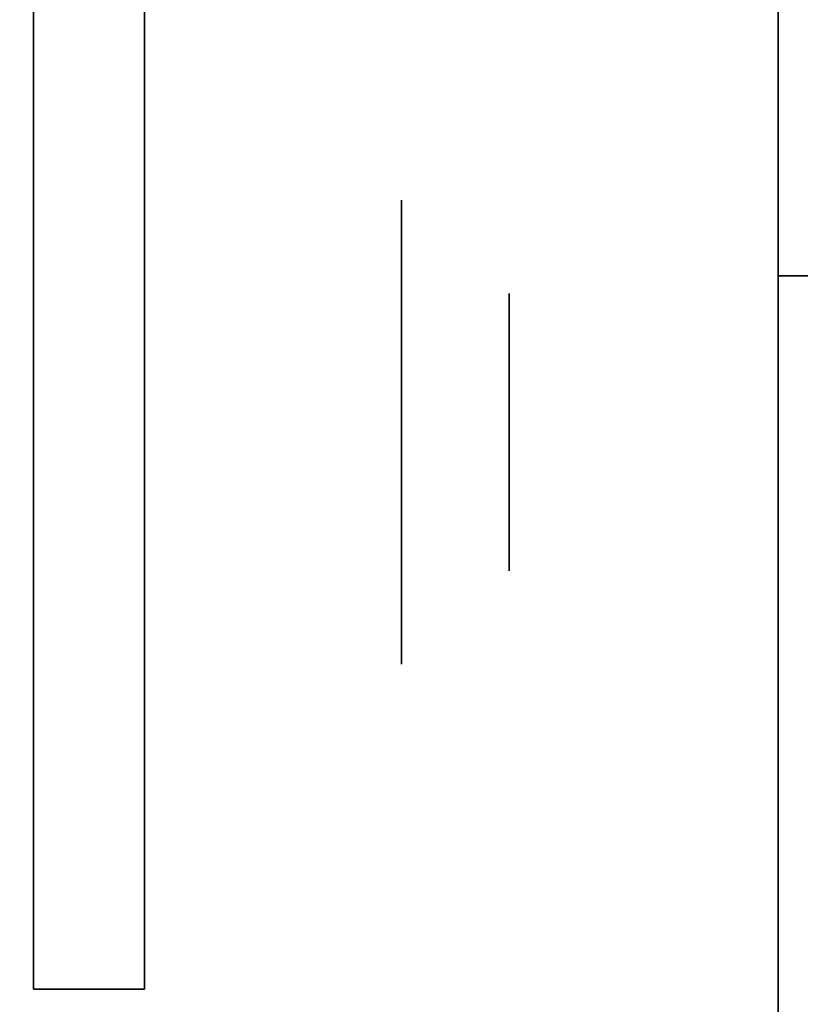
# Model space of a CAD drawing. Extents: x -1299 to -1246.9, y 2743.7 to 2747.9.
# Tile 551 of 656: x -1248.9879 to -1248.9429, y 2744.7405 to 2744.7972. Entities that reach past the tile are written whole.
import ezdxf

# ---------------------------------------------------------------- set-up
doc = ezdxf.new("R2010")
doc.units = 0
doc.header["$LTSCALE"] = 150
doc.header["$MEASUREMENT"] = 0
doc.layers.add('3DFACE_BOLT', color=7, linetype='CONTINUOUS')
doc.layers.add('3DFACE_SHAPE', color=7, linetype='CONTINUOUS')

msp = doc.modelspace()

# ---------------------------------------------------------------- linework, layer by layer
at = {"layer": '3DFACE_BOLT', "color": 1}
for points, invisible_edges in [([(-1248.980719, 2744.780136, 0.126417), (-1248.980719, 2744.786824, 0.138), (-1248.965919, 2744.780136, 0.126417)], 14), ([(-1248.965919, 2744.780136, 0.126417), (-1248.980719, 2744.786824, 0.138), (-1248.965919, 2744.786824, 0.138)], 3), ([(-1248.980719, 2744.786824, 0.138), (-1248.980719, 2744.780136, 0.149583), (-1248.965919, 2744.786824, 0.138)], 14), ([(-1248.965919, 2744.786824, 0.138), (-1248.980719, 2744.780136, 0.149583), (-1248.965919, 2744.780136, 0.149583)], 3), ([(-1248.980719, 2744.780136, 0.149583), (-1248.980719, 2744.786824, 0.138), (-1248.980719, 2744.780136, 0.126417)], 12), ([(-1248.980719, 2744.780136, 0.056417), (-1248.980719, 2744.786824, 0.068), (-1248.965919, 2744.780136, 0.056417)], 14), ([(-1248.965919, 2744.780136, 0.056417), (-1248.980719, 2744.786824, 0.068), (-1248.965919, 2744.786824, 0.068)], 3), ([(-1248.980719, 2744.786824, 0.068), (-1248.980719, 2744.780136, 0.079583), (-1248.965919, 2744.786824, 0.068)], 14), ([(-1248.965919, 2744.786824, 0.068), (-1248.980719, 2744.780136, 0.079583), (-1248.965919, 2744.780136, 0.079583)], 3), ([(-1248.980719, 2744.780136, 0.079583), (-1248.980719, 2744.786824, 0.068), (-1248.980719, 2744.780136, 0.056417)], 12), ([(-1248.965919, 2744.780136, 0.126417), (-1248.965919, 2744.786824, 0.138), (-1248.965919, 2744.780136, 0.149583)], 12), ([(-1248.965919, 2744.780136, 0.056417), (-1248.965919, 2744.786824, 0.068), (-1248.965919, 2744.780136, 0.079583)], 12), ([(-1249.009719, 2744.781057, 0.135528), (-1249.009719, 2744.781449, 0.138), (-1248.959719, 2744.781057, 0.135528)], 14), ([(-1248.959719, 2744.781057, 0.135528), (-1249.009719, 2744.781449, 0.138), (-1248.959719, 2744.781449, 0.138)], 3), ([(-1249.009719, 2744.781449, 0.138), (-1249.009719, 2744.781057, 0.140472), (-1248.959719, 2744.781449, 0.138)], 14), ([(-1248.959719, 2744.781449, 0.138), (-1249.009719, 2744.781057, 0.140472), (-1248.959719, 2744.781057, 0.140472)], 3), ([(-1249.009719, 2744.781057, 0.065528), (-1249.009719, 2744.781449, 0.068), (-1248.959719, 2744.781057, 0.065528)], 14), ([(-1248.959719, 2744.781057, 0.065528), (-1249.009719, 2744.781449, 0.068), (-1248.959719, 2744.781449, 0.068)], 3), ([(-1249.009719, 2744.781449, 0.068), (-1249.009719, 2744.781057, 0.070472), (-1248.959719, 2744.781449, 0.068)], 14), ([(-1248.959719, 2744.781449, 0.068), (-1249.009719, 2744.781057, 0.070472), (-1248.959719, 2744.781057, 0.070472)], 3), ([(-1248.959719, 2744.781057, 0.135528), (-1248.959719, 2744.781449, 0.138), (-1248.959719, 2744.781057, 0.140472)], 12), ([(-1248.959719, 2744.781057, 0.065528), (-1248.959719, 2744.781449, 0.068), (-1248.959719, 2744.781057, 0.070472)], 12), ([(-1249.009719, 2744.779921, 0.133298), (-1249.009719, 2744.781057, 0.135528), (-1248.959719, 2744.779921, 0.133298)], 14), ([(-1248.959719, 2744.779921, 0.133298), (-1249.009719, 2744.781057, 0.135528), (-1248.959719, 2744.781057, 0.135528)], 3), ([(-1249.009719, 2744.781057, 0.140472), (-1249.009719, 2744.779921, 0.142702), (-1248.959719, 2744.781057, 0.140472)], 14), ([(-1248.959719, 2744.781057, 0.140472), (-1249.009719, 2744.779921, 0.142702), (-1248.959719, 2744.779921, 0.142702)], 3), ([(-1249.009719, 2744.779921, 0.063298), (-1249.009719, 2744.781057, 0.065528), (-1248.959719, 2744.779921, 0.063298)], 14), ([(-1248.959719, 2744.779921, 0.063298), (-1249.009719, 2744.781057, 0.065528), (-1248.959719, 2744.781057, 0.065528)], 3), ([(-1249.009719, 2744.781057, 0.070472), (-1249.009719, 2744.779921, 0.072702), (-1248.959719, 2744.781057, 0.070472)], 14), ([(-1248.959719, 2744.781057, 0.070472), (-1249.009719, 2744.779921, 0.072702), (-1248.959719, 2744.779921, 0.072702)], 3), ([(-1248.959719, 2744.779921, 0.133298), (-1248.959719, 2744.781057, 0.135528), (-1248.959719, 2744.779921, 0.142702)], 14), ([(-1248.959719, 2744.779921, 0.142702), (-1248.959719, 2744.781057, 0.135528), (-1248.959719, 2744.781057, 0.140472)], 3), ([(-1248.959719, 2744.779921, 0.063298), (-1248.959719, 2744.781057, 0.065528), (-1248.959719, 2744.779921, 0.072702)], 14), ([(-1248.959719, 2744.779921, 0.072702), (-1248.959719, 2744.781057, 0.065528), (-1248.959719, 2744.781057, 0.070472)], 3), ([(-1249.009719, 2744.778151, 0.131528), (-1249.009719, 2744.779921, 0.133298), (-1248.959719, 2744.778151, 0.131528)], 14), ([(-1248.959719, 2744.778151, 0.131528), (-1249.009719, 2744.779921, 0.133298), (-1248.959719, 2744.779921, 0.133298)], 3), ([(-1249.009719, 2744.779921, 0.142702), (-1249.009719, 2744.778151, 0.144472), (-1248.959719, 2744.779921, 0.142702)], 14), ([(-1248.959719, 2744.779921, 0.142702), (-1249.009719, 2744.778151, 0.144472), (-1248.959719, 2744.778151, 0.144472)], 3), ([(-1249.009719, 2744.778151, 0.061528), (-1249.009719, 2744.779921, 0.063298), (-1248.959719, 2744.778151, 0.061528)], 14), ([(-1248.959719, 2744.778151, 0.061528), (-1249.009719, 2744.779921, 0.063298), (-1248.959719, 2744.779921, 0.063298)], 3), ([(-1249.009719, 2744.779921, 0.072702), (-1249.009719, 2744.778151, 0.074472), (-1248.959719, 2744.779921, 0.072702)], 14), ([(-1248.959719, 2744.779921, 0.072702), (-1249.009719, 2744.778151, 0.074472), (-1248.959719, 2744.778151, 0.074472)], 3), ([(-1248.980719, 2744.766761, 0.126417), (-1248.980719, 2744.780136, 0.126417), (-1248.965919, 2744.766761, 0.126417)], 14), ([(-1248.965919, 2744.766761, 0.126417), (-1248.980719, 2744.780136, 0.126417), (-1248.965919, 2744.780136, 0.126417)], 3), ([(-1248.980719, 2744.780136, 0.149583), (-1248.980719, 2744.766761, 0.149583), (-1248.965919, 2744.780136, 0.149583)], 14), ([(-1248.965919, 2744.780136, 0.149583), (-1248.980719, 2744.766761, 0.149583), (-1248.965919, 2744.766761, 0.149583)], 3), ([(-1248.980719, 2744.766761, 0.149583), (-1248.980719, 2744.780136, 0.149583), (-1248.980719, 2744.766761, 0.126417)], 14), ([(-1248.980719, 2744.766761, 0.126417), (-1248.980719, 2744.780136, 0.149583), (-1248.980719, 2744.780136, 0.126417)], 3), ([(-1248.980719, 2744.766761, 0.056417), (-1248.980719, 2744.780136, 0.056417), (-1248.965919, 2744.766761, 0.056417)], 14), ([(-1248.965919, 2744.766761, 0.056417), (-1248.980719, 2744.780136, 0.056417), (-1248.965919, 2744.780136, 0.056417)], 3), ([(-1248.980719, 2744.780136, 0.079583), (-1248.980719, 2744.766761, 0.079583), (-1248.965919, 2744.780136, 0.079583)], 14), ([(-1248.965919, 2744.780136, 0.079583), (-1248.980719, 2744.766761, 0.079583), (-1248.965919, 2744.766761, 0.079583)], 3), ([(-1248.980719, 2744.766761, 0.079583), (-1248.980719, 2744.780136, 0.079583), (-1248.980719, 2744.766761, 0.056417)], 14), ([(-1248.980719, 2744.766761, 0.056417), (-1248.980719, 2744.780136, 0.079583), (-1248.980719, 2744.780136, 0.056417)], 3), ([(-1248.965919, 2744.766761, 0.126417), (-1248.965919, 2744.780136, 0.126417), (-1248.965919, 2744.766761, 0.149583)], 14), ([(-1248.965919, 2744.766761, 0.149583), (-1248.965919, 2744.780136, 0.126417), (-1248.965919, 2744.780136, 0.149583)], 3), ([(-1248.965919, 2744.766761, 0.056417), (-1248.965919, 2744.780136, 0.056417), (-1248.965919, 2744.766761, 0.079583)], 14), ([(-1248.965919, 2744.766761, 0.079583), (-1248.965919, 2744.780136, 0.056417), (-1248.965919, 2744.780136, 0.079583)], 3), ([(-1248.959719, 2744.778151, 0.131528), (-1248.959719, 2744.779921, 0.133298), (-1248.959719, 2744.778151, 0.144472)], 14), ([(-1248.959719, 2744.778151, 0.144472), (-1248.959719, 2744.779921, 0.133298), (-1248.959719, 2744.779921, 0.142702)], 3), ([(-1248.959719, 2744.778151, 0.061528), (-1248.959719, 2744.779921, 0.063298), (-1248.959719, 2744.778151, 0.074472)], 14), ([(-1248.959719, 2744.778151, 0.074472), (-1248.959719, 2744.779921, 0.063298), (-1248.959719, 2744.779921, 0.072702)], 3), ([(-1249.009719, 2744.775921, 0.130392), (-1249.009719, 2744.778151, 0.131528), (-1248.959719, 2744.775921, 0.130392)], 14), ([(-1248.959719, 2744.775921, 0.130392), (-1249.009719, 2744.778151, 0.131528), (-1248.959719, 2744.778151, 0.131528)], 3), ([(-1249.009719, 2744.778151, 0.144472), (-1249.009719, 2744.775921, 0.145608), (-1248.959719, 2744.778151, 0.144472)], 14), ([(-1248.959719, 2744.778151, 0.144472), (-1249.009719, 2744.775921, 0.145608), (-1248.959719, 2744.775921, 0.145608)], 3), ([(-1249.009719, 2744.775921, 0.060392), (-1249.009719, 2744.778151, 0.061528), (-1248.959719, 2744.775921, 0.060392)], 14), ([(-1248.959719, 2744.775921, 0.060392), (-1249.009719, 2744.778151, 0.061528), (-1248.959719, 2744.778151, 0.061528)], 3), ([(-1249.009719, 2744.778151, 0.074472), (-1249.009719, 2744.775921, 0.075608), (-1248.959719, 2744.778151, 0.074472)], 14), ([(-1248.959719, 2744.778151, 0.074472), (-1249.009719, 2744.775921, 0.075608), (-1248.959719, 2744.775921, 0.075608)], 3), ([(-1248.959719, 2744.775921, 0.130392), (-1248.959719, 2744.778151, 0.131528), (-1248.959719, 2744.775921, 0.145608)], 14), ([(-1248.959719, 2744.775921, 0.145608), (-1248.959719, 2744.778151, 0.131528), (-1248.959719, 2744.778151, 0.144472)], 3), ([(-1248.959719, 2744.775921, 0.060392), (-1248.959719, 2744.778151, 0.061528), (-1248.959719, 2744.775921, 0.075608)], 14), ([(-1248.959719, 2744.775921, 0.075608), (-1248.959719, 2744.778151, 0.061528), (-1248.959719, 2744.778151, 0.074472)], 3), ([(-1249.009719, 2744.773449, 0.13), (-1249.009719, 2744.775921, 0.130392), (-1248.959719, 2744.773449, 0.13)], 14), ([(-1248.959719, 2744.773449, 0.13), (-1249.009719, 2744.775921, 0.130392), (-1248.959719, 2744.775921, 0.130392)], 3), ([(-1249.009719, 2744.775921, 0.145608), (-1249.009719, 2744.773449, 0.146), (-1248.959719, 2744.775921, 0.145608)], 14), ([(-1248.959719, 2744.775921, 0.145608), (-1249.009719, 2744.773449, 0.146), (-1248.959719, 2744.773449, 0.146)], 3), ([(-1249.009719, 2744.773449, 0.06), (-1249.009719, 2744.775921, 0.060392), (-1248.959719, 2744.773449, 0.06)], 14), ([(-1248.959719, 2744.773449, 0.06), (-1249.009719, 2744.775921, 0.060392), (-1248.959719, 2744.775921, 0.060392)], 3), ([(-1249.009719, 2744.775921, 0.075608), (-1249.009719, 2744.773449, 0.076), (-1248.959719, 2744.775921, 0.075608)], 14), ([(-1248.959719, 2744.775921, 0.075608), (-1249.009719, 2744.773449, 0.076), (-1248.959719, 2744.773449, 0.076)], 3), ([(-1248.959719, 2744.773449, 0.13), (-1248.959719, 2744.775921, 0.130392), (-1248.959719, 2744.773449, 0.146)], 14), ([(-1248.959719, 2744.773449, 0.146), (-1248.959719, 2744.775921, 0.130392), (-1248.959719, 2744.775921, 0.145608)], 3), ([(-1248.959719, 2744.773449, 0.06), (-1248.959719, 2744.775921, 0.060392), (-1248.959719, 2744.773449, 0.076)], 14), ([(-1248.959719, 2744.773449, 0.076), (-1248.959719, 2744.775921, 0.060392), (-1248.959719, 2744.775921, 0.075608)], 3), ([(-1249.009719, 2744.770976, 0.130392), (-1249.009719, 2744.773449, 0.13), (-1248.959719, 2744.770976, 0.130392)], 14), ([(-1248.959719, 2744.770976, 0.130392), (-1249.009719, 2744.773449, 0.13), (-1248.959719, 2744.773449, 0.13)], 3), ([(-1249.009719, 2744.773449, 0.146), (-1249.009719, 2744.770976, 0.145608), (-1248.959719, 2744.773449, 0.146)], 14), ([(-1248.959719, 2744.773449, 0.146), (-1249.009719, 2744.770976, 0.145608), (-1248.959719, 2744.770976, 0.145608)], 3), ([(-1249.009719, 2744.770976, 0.060392), (-1249.009719, 2744.773449, 0.06), (-1248.959719, 2744.770976, 0.060392)], 14), ([(-1248.959719, 2744.770976, 0.060392), (-1249.009719, 2744.773449, 0.06), (-1248.959719, 2744.773449, 0.06)], 3), ([(-1249.009719, 2744.773449, 0.076), (-1249.009719, 2744.770976, 0.075608), (-1248.959719, 2744.773449, 0.076)], 14), ([(-1248.959719, 2744.773449, 0.076), (-1249.009719, 2744.770976, 0.075608), (-1248.959719, 2744.770976, 0.075608)], 3), ([(-1248.959719, 2744.770976, 0.130392), (-1248.959719, 2744.773449, 0.13), (-1248.959719, 2744.770976, 0.145608)], 14), ([(-1248.959719, 2744.770976, 0.145608), (-1248.959719, 2744.773449, 0.13), (-1248.959719, 2744.773449, 0.146)], 3), ([(-1248.959719, 2744.770976, 0.060392), (-1248.959719, 2744.773449, 0.06), (-1248.959719, 2744.770976, 0.075608)], 14), ([(-1248.959719, 2744.770976, 0.075608), (-1248.959719, 2744.773449, 0.06), (-1248.959719, 2744.773449, 0.076)], 3), ([(-1249.009719, 2744.768746, 0.131528), (-1249.009719, 2744.770976, 0.130392), (-1248.959719, 2744.768746, 0.131528)], 14), ([(-1248.959719, 2744.768746, 0.131528), (-1249.009719, 2744.770976, 0.130392), (-1248.959719, 2744.770976, 0.130392)], 3), ([(-1249.009719, 2744.770976, 0.145608), (-1249.009719, 2744.768746, 0.144472), (-1248.959719, 2744.770976, 0.145608)], 14), ([(-1248.959719, 2744.770976, 0.145608), (-1249.009719, 2744.768746, 0.144472), (-1248.959719, 2744.768746, 0.144472)], 3), ([(-1249.009719, 2744.768746, 0.061528), (-1249.009719, 2744.770976, 0.060392), (-1248.959719, 2744.768746, 0.061528)], 14), ([(-1248.959719, 2744.768746, 0.061528), (-1249.009719, 2744.770976, 0.060392), (-1248.959719, 2744.770976, 0.060392)], 3), ([(-1249.009719, 2744.770976, 0.075608), (-1249.009719, 2744.768746, 0.074472), (-1248.959719, 2744.770976, 0.075608)], 14), ([(-1248.959719, 2744.770976, 0.075608), (-1249.009719, 2744.768746, 0.074472), (-1248.959719, 2744.768746, 0.074472)], 3), ([(-1248.959719, 2744.768746, 0.131528), (-1248.959719, 2744.770976, 0.130392), (-1248.959719, 2744.768746, 0.144472)], 14), ([(-1248.959719, 2744.768746, 0.144472), (-1248.959719, 2744.770976, 0.130392), (-1248.959719, 2744.770976, 0.145608)], 3), ([(-1248.959719, 2744.768746, 0.061528), (-1248.959719, 2744.770976, 0.060392), (-1248.959719, 2744.768746, 0.074472)], 14), ([(-1248.959719, 2744.768746, 0.074472), (-1248.959719, 2744.770976, 0.060392), (-1248.959719, 2744.770976, 0.075608)], 3), ([(-1249.009719, 2744.766976, 0.133298), (-1249.009719, 2744.768746, 0.131528), (-1248.959719, 2744.766976, 0.133298)], 14), ([(-1248.959719, 2744.766976, 0.133298), (-1249.009719, 2744.768746, 0.131528), (-1248.959719, 2744.768746, 0.131528)], 3), ([(-1249.009719, 2744.768746, 0.144472), (-1249.009719, 2744.766976, 0.142702), (-1248.959719, 2744.768746, 0.144472)], 14), ([(-1248.959719, 2744.768746, 0.144472), (-1249.009719, 2744.766976, 0.142702), (-1248.959719, 2744.766976, 0.142702)], 3), ([(-1249.009719, 2744.766976, 0.063298), (-1249.009719, 2744.768746, 0.061528), (-1248.959719, 2744.766976, 0.063298)], 14), ([(-1248.959719, 2744.766976, 0.063298), (-1249.009719, 2744.768746, 0.061528), (-1248.959719, 2744.768746, 0.061528)], 3), ([(-1249.009719, 2744.768746, 0.074472), (-1249.009719, 2744.766976, 0.072702), (-1248.959719, 2744.768746, 0.074472)], 14), ([(-1248.959719, 2744.768746, 0.074472), (-1249.009719, 2744.766976, 0.072702), (-1248.959719, 2744.766976, 0.072702)], 3), ([(-1248.959719, 2744.766976, 0.133298), (-1248.959719, 2744.768746, 0.131528), (-1248.959719, 2744.766976, 0.142702)], 14), ([(-1248.959719, 2744.766976, 0.142702), (-1248.959719, 2744.768746, 0.131528), (-1248.959719, 2744.768746, 0.144472)], 3), ([(-1248.959719, 2744.766976, 0.063298), (-1248.959719, 2744.768746, 0.061528), (-1248.959719, 2744.766976, 0.072702)], 14), ([(-1248.959719, 2744.766976, 0.072702), (-1248.959719, 2744.768746, 0.061528), (-1248.959719, 2744.768746, 0.074472)], 3), ([(-1249.009719, 2744.76584, 0.135528), (-1249.009719, 2744.766976, 0.133298), (-1248.959719, 2744.76584, 0.135528)], 14), ([(-1248.959719, 2744.76584, 0.135528), (-1249.009719, 2744.766976, 0.133298), (-1248.959719, 2744.766976, 0.133298)], 3), ([(-1249.009719, 2744.766976, 0.142702), (-1249.009719, 2744.76584, 0.140472), (-1248.959719, 2744.766976, 0.142702)], 14), ([(-1248.959719, 2744.766976, 0.142702), (-1249.009719, 2744.76584, 0.140472), (-1248.959719, 2744.76584, 0.140472)], 3), ([(-1249.009719, 2744.76584, 0.065528), (-1249.009719, 2744.766976, 0.063298), (-1248.959719, 2744.76584, 0.065528)], 14), ([(-1248.959719, 2744.76584, 0.065528), (-1249.009719, 2744.766976, 0.063298), (-1248.959719, 2744.766976, 0.063298)], 3), ([(-1249.009719, 2744.766976, 0.072702), (-1249.009719, 2744.76584, 0.070472), (-1248.959719, 2744.766976, 0.072702)], 14), ([(-1248.959719, 2744.766976, 0.072702), (-1249.009719, 2744.76584, 0.070472), (-1248.959719, 2744.76584, 0.070472)], 3), ([(-1248.980719, 2744.760074, 0.138), (-1248.980719, 2744.766761, 0.126417), (-1248.965919, 2744.760074, 0.138)], 14), ([(-1248.965919, 2744.760074, 0.138), (-1248.980719, 2744.766761, 0.126417), (-1248.965919, 2744.766761, 0.126417)], 3), ([(-1248.980719, 2744.766761, 0.149583), (-1248.980719, 2744.760074, 0.138), (-1248.965919, 2744.766761, 0.149583)], 14), ([(-1248.965919, 2744.766761, 0.149583), (-1248.980719, 2744.760074, 0.138), (-1248.965919, 2744.760074, 0.138)], 3), ([(-1248.980719, 2744.760074, 0.138), (-1248.980719, 2744.766761, 0.149583), (-1248.980719, 2744.766761, 0.126417)], 2), ([(-1248.980719, 2744.760074, 0.068), (-1248.980719, 2744.766761, 0.056417), (-1248.965919, 2744.760074, 0.068)], 14), ([(-1248.965919, 2744.760074, 0.068), (-1248.980719, 2744.766761, 0.056417), (-1248.965919, 2744.766761, 0.056417)], 3), ([(-1248.980719, 2744.766761, 0.079583), (-1248.980719, 2744.760074, 0.068), (-1248.965919, 2744.766761, 0.079583)], 14), ([(-1248.965919, 2744.766761, 0.079583), (-1248.980719, 2744.760074, 0.068), (-1248.965919, 2744.760074, 0.068)], 3), ([(-1248.980719, 2744.760074, 0.068), (-1248.980719, 2744.766761, 0.079583), (-1248.980719, 2744.766761, 0.056417)], 2), ([(-1248.965919, 2744.760074, 0.138), (-1248.965919, 2744.766761, 0.126417), (-1248.965919, 2744.766761, 0.149583)], 2), ([(-1248.965919, 2744.760074, 0.068), (-1248.965919, 2744.766761, 0.056417), (-1248.965919, 2744.766761, 0.079583)], 2), ([(-1248.959719, 2744.76584, 0.135528), (-1248.959719, 2744.766976, 0.133298), (-1248.959719, 2744.76584, 0.140472)], 14), ([(-1248.959719, 2744.76584, 0.140472), (-1248.959719, 2744.766976, 0.133298), (-1248.959719, 2744.766976, 0.142702)], 3), ([(-1248.959719, 2744.76584, 0.065528), (-1248.959719, 2744.766976, 0.063298), (-1248.959719, 2744.76584, 0.070472)], 14), ([(-1248.959719, 2744.76584, 0.070472), (-1248.959719, 2744.766976, 0.063298), (-1248.959719, 2744.766976, 0.072702)], 3), ([(-1249.009719, 2744.765449, 0.138), (-1249.009719, 2744.76584, 0.135528), (-1248.959719, 2744.765449, 0.138)], 14), ([(-1248.959719, 2744.765449, 0.138), (-1249.009719, 2744.76584, 0.135528), (-1248.959719, 2744.76584, 0.135528)], 3), ([(-1249.009719, 2744.76584, 0.140472), (-1249.009719, 2744.765449, 0.138), (-1248.959719, 2744.76584, 0.140472)], 14), ([(-1248.959719, 2744.76584, 0.140472), (-1249.009719, 2744.765449, 0.138), (-1248.959719, 2744.765449, 0.138)], 3), ([(-1249.009719, 2744.765449, 0.068), (-1249.009719, 2744.76584, 0.065528), (-1248.959719, 2744.765449, 0.068)], 14), ([(-1248.959719, 2744.765449, 0.068), (-1249.009719, 2744.76584, 0.065528), (-1248.959719, 2744.76584, 0.065528)], 3), ([(-1249.009719, 2744.76584, 0.070472), (-1249.009719, 2744.765449, 0.068), (-1248.959719, 2744.76584, 0.070472)], 14), ([(-1248.959719, 2744.76584, 0.070472), (-1249.009719, 2744.765449, 0.068), (-1248.959719, 2744.765449, 0.068)], 3), ([(-1248.959719, 2744.765449, 0.138), (-1248.959719, 2744.76584, 0.135528), (-1248.959719, 2744.76584, 0.140472)], 2), ([(-1248.959719, 2744.765449, 0.068), (-1248.959719, 2744.76584, 0.065528), (-1248.959719, 2744.76584, 0.070472)], 2)]:
    msp.add_3dface(points, dxfattribs=dict(at, invisible_edges=invisible_edges))
at = {"layer": '3DFACE_SHAPE', "color": 13}
for points, invisible_edges in [([(-1249.046219, 2744.936449, 1.242664), (-1249.046219, 2743.746281, 2.432832), (-1248.944219, 2744.936449, 1.242664)], 2), ([(-1249.046219, 2743.746281, 2.432832), (-1248.944219, 2743.746281, 2.432832), (-1248.944219, 2744.936449, 1.242664)], 12), ([(-1249.046219, 2743.746281, 2.141504), (-1249.046219, 2744.936449, 0.951336), (-1248.944219, 2743.746281, 2.141504)], 2), ([(-1249.046219, 2744.936449, 0.951336), (-1248.944219, 2744.936449, 0.951336), (-1248.944219, 2743.746281, 2.141504)], 12), ([(-1248.992119, 2743.746281, 2.421518), (-1248.992119, 2744.936449, 1.23135), (-1248.944219, 2743.746281, 2.421518)], 2), ([(-1248.992119, 2744.936449, 1.23135), (-1248.944219, 2744.936449, 1.23135), (-1248.944219, 2743.746281, 2.421518)], 12), ([(-1248.944219, 2743.746281, 2.152818), (-1248.944219, 2744.936449, 0.96265), (-1248.992119, 2743.746281, 2.152818)], 2), ([(-1248.944219, 2744.936449, 0.96265), (-1248.992119, 2744.936449, 0.96265), (-1248.992119, 2743.746281, 2.152818)], 12), ([(-1248.944219, 2743.746281, 2.421518), (-1248.944219, 2744.936449, 1.23135), (-1248.944219, 2743.746281, 2.432832)], 2), ([(-1248.944219, 2744.936449, 1.23135), (-1248.944219, 2744.936449, 1.242664), (-1248.944219, 2743.746281, 2.432832)], 12), ([(-1248.944219, 2743.746281, 2.141504), (-1248.944219, 2744.936449, 0.951336), (-1248.944219, 2743.746281, 2.152818)], 2), ([(-1248.944219, 2744.936449, 0.951336), (-1248.944219, 2744.936449, 0.96265), (-1248.944219, 2743.746281, 2.152818)], 12), ([(-1248.944219, 2744.782449), (-1248.944219, 2744.836549, 0.008), (-1248.944219, 2744.884449)], 3), ([(-1248.944219, 2744.884449), (-1246.944219, 2744.884449), (-1248.944219, 2744.782449)], 2), ([(-1246.944219, 2744.884449), (-1246.944219, 2744.782449), (-1248.944219, 2744.782449)], 12), ([(-1248.944219, 2744.884449, 0.206), (-1248.944219, 2744.830349, 0.198), (-1248.944219, 2744.782449, 0.206)], 3), ([(-1248.944219, 2744.782449, 0.206), (-1246.944219, 2744.782449, 0.206), (-1248.944219, 2744.884449, 0.206)], 2), ([(-1246.944219, 2744.782449, 0.206), (-1246.944219, 2744.884449, 0.206), (-1248.944219, 2744.884449, 0.206)], 12), ([(-1248.944219, 2744.830349, 0.008), (-1248.944219, 2744.836549, 0.008), (-1248.944219, 2744.782449)], 14), ([(-1248.987119, 2744.741349, 0.033), (-1248.987119, 2744.779459, 0.06199), (-1248.987119, 2744.830349, 0.033)], 3), ([(-1248.987119, 2744.779459, 0.06199), (-1248.987119, 2744.830349, 0.068), (-1248.987119, 2744.830349, 0.033)], 13), ([(-1248.987119, 2744.779459, 0.06199), (-1248.987119, 2744.781949, 0.068), (-1248.987119, 2744.830349, 0.068)], 14), ([(-1248.987119, 2744.781949, 0.068), (-1248.987119, 2744.779459, 0.07401), (-1248.987119, 2744.830349, 0.068)], 14), ([(-1248.987119, 2744.781949, 0.138), (-1248.987119, 2744.830349, 0.068), (-1248.987119, 2744.779459, 0.07401)], 15), ([(-1248.987119, 2744.773449, 0.1465), (-1248.987119, 2744.830349, 0.138), (-1248.987119, 2744.779459, 0.14401)], 3), ([(-1248.987119, 2744.779459, 0.14401), (-1248.987119, 2744.830349, 0.138), (-1248.987119, 2744.781949, 0.138)], 3), ([(-1248.987119, 2744.830349, 0.138), (-1248.987119, 2744.830349, 0.068), (-1248.987119, 2744.781949, 0.138)], 14), ([(-1248.987119, 2744.830349, 0.138), (-1248.987119, 2744.773449, 0.1465), (-1248.987119, 2744.830349, 0.173)], 3), ([(-1248.987119, 2744.773449, 0.1465), (-1248.987119, 2744.767438, 0.14401), (-1248.987119, 2744.830349, 0.173)], 14), ([(-1248.987119, 2744.830349, 0.173), (-1248.987119, 2744.767438, 0.14401), (-1248.987119, 2744.741349, 0.173)], 3), ([(-1248.980719, 2744.823949, 0.033), (-1248.980719, 2744.773449, 0.033), (-1248.987119, 2744.830349, 0.033)], 14), ([(-1248.987119, 2744.830349, 0.033), (-1248.980719, 2744.773449, 0.033), (-1248.987119, 2744.741349, 0.033)], 3), ([(-1248.987119, 2744.741349, 0.173), (-1248.980719, 2744.823949, 0.173), (-1248.987119, 2744.830349, 0.173)], 3), ([(-1248.944219, 2744.782449, 0.008), (-1248.944219, 2744.830349, 0.008), (-1248.944219, 2744.782449)], 2), ([(-1248.944219, 2744.782449, 0.008), (-1246.944219, 2744.782449, 0.008), (-1248.944219, 2744.830349, 0.008)], 2), ([(-1246.944219, 2744.782449, 0.008), (-1246.944219, 2744.830349, 0.008), (-1248.944219, 2744.830349, 0.008)], 12), ([(-1248.944219, 2744.830349, 0.198), (-1248.944219, 2744.782449, 0.198), (-1248.944219, 2744.782449, 0.206)], 12), ([(-1248.944219, 2744.830349, 0.198), (-1248.927119, 2744.830349, 0.198), (-1248.944219, 2744.782449, 0.198)], 2), ([(-1248.927119, 2744.830349, 0.198), (-1247.020219, 2744.830349, 0.198), (-1248.944219, 2744.782449, 0.198)], 14), ([(-1248.944219, 2744.782449, 0.198), (-1247.020219, 2744.830349, 0.198), (-1246.970219, 2744.830349, 0.198)], 13), ([(-1248.944219, 2744.782449, 0.198), (-1246.970219, 2744.830349, 0.198), (-1246.944219, 2744.782449, 0.198)], 3), ([(-1248.980719, 2744.741349, 0.173), (-1248.980719, 2744.823949, 0.173), (-1248.987119, 2744.741349, 0.173)], 2), ([(-1248.980719, 2744.741349, 0.173), (-1248.980719, 2744.779459, 0.14401), (-1248.980719, 2744.823949, 0.173)], 3), ([(-1248.980719, 2744.779459, 0.14401), (-1248.980719, 2744.781949, 0.138), (-1248.980719, 2744.823949, 0.173)], 14), ([(-1248.980719, 2744.823949, 0.173), (-1248.980719, 2744.781949, 0.138), (-1248.980719, 2744.779459, 0.13199)], 13), ([(-1248.980719, 2744.779459, 0.13199), (-1248.980719, 2744.781949, 0.068), (-1248.980719, 2744.823949, 0.173)], 15), ([(-1248.980719, 2744.781949, 0.068), (-1248.980719, 2744.823949, 0.033), (-1248.980719, 2744.823949, 0.173)], 13), ([(-1248.980719, 2744.781949, 0.068), (-1248.980719, 2744.779459, 0.06199), (-1248.980719, 2744.823949, 0.033)], 14), ([(-1248.980719, 2744.823949, 0.033), (-1248.980719, 2744.779459, 0.06199), (-1248.980719, 2744.773449, 0.033)], 3), ([(-1248.944219, 2744.782449), (-1246.944219, 2744.782449), (-1248.944219, 2744.782449, 0.008)], 2), ([(-1246.944219, 2744.782449), (-1246.944219, 2744.782449, 0.008), (-1248.944219, 2744.782449, 0.008)], 12), ([(-1248.944219, 2744.782449, 0.198), (-1246.944219, 2744.782449, 0.198), (-1248.944219, 2744.782449, 0.206)], 2), ([(-1246.944219, 2744.782449, 0.198), (-1246.944219, 2744.782449, 0.206), (-1248.944219, 2744.782449, 0.206)], 12), ([(-1248.987119, 2744.779459, 0.13199), (-1248.987119, 2744.781949, 0.138), (-1248.987119, 2744.773449, 0.0765)], 14), ([(-1248.987119, 2744.773449, 0.0765), (-1248.987119, 2744.781949, 0.138), (-1248.987119, 2744.779459, 0.07401)], 3), ([(-1248.980719, 2744.779459, 0.14401), (-1248.987119, 2744.779459, 0.14401), (-1248.980719, 2744.781949, 0.138)], 3), ([(-1248.987119, 2744.779459, 0.14401), (-1248.987119, 2744.781949, 0.138), (-1248.980719, 2744.781949, 0.138)], 14), ([(-1248.980719, 2744.781949, 0.138), (-1248.987119, 2744.781949, 0.138), (-1248.980719, 2744.779459, 0.13199)], 3), ([(-1248.987119, 2744.781949, 0.138), (-1248.987119, 2744.779459, 0.13199), (-1248.980719, 2744.779459, 0.13199)], 14), ([(-1248.980719, 2744.779459, 0.07401), (-1248.987119, 2744.779459, 0.07401), (-1248.980719, 2744.781949, 0.068)], 3), ([(-1248.987119, 2744.779459, 0.07401), (-1248.987119, 2744.781949, 0.068), (-1248.980719, 2744.781949, 0.068)], 14), ([(-1248.980719, 2744.781949, 0.068), (-1248.987119, 2744.781949, 0.068), (-1248.980719, 2744.779459, 0.06199)], 3), ([(-1248.987119, 2744.781949, 0.068), (-1248.987119, 2744.779459, 0.06199), (-1248.980719, 2744.779459, 0.06199)], 14), ([(-1248.980719, 2744.779459, 0.07401), (-1248.980719, 2744.781949, 0.068), (-1248.980719, 2744.779459, 0.13199)], 14), ([(-1248.987119, 2744.773449, 0.0595), (-1248.987119, 2744.779459, 0.06199), (-1248.987119, 2744.741349, 0.033)], 14), ([(-1248.987119, 2744.773449, 0.1295), (-1248.987119, 2744.779459, 0.13199), (-1248.987119, 2744.773449, 0.0765)], 14), ([(-1248.980719, 2744.773449, 0.1465), (-1248.987119, 2744.773449, 0.1465), (-1248.980719, 2744.779459, 0.14401)], 3), ([(-1248.987119, 2744.773449, 0.1465), (-1248.987119, 2744.779459, 0.14401), (-1248.980719, 2744.779459, 0.14401)], 14), ([(-1248.980719, 2744.779459, 0.13199), (-1248.987119, 2744.779459, 0.13199), (-1248.980719, 2744.773449, 0.1295)], 3), ([(-1248.987119, 2744.779459, 0.13199), (-1248.987119, 2744.773449, 0.1295), (-1248.980719, 2744.773449, 0.1295)], 14), ([(-1248.980719, 2744.773449, 0.0765), (-1248.987119, 2744.773449, 0.0765), (-1248.980719, 2744.779459, 0.07401)], 3), ([(-1248.987119, 2744.773449, 0.0765), (-1248.987119, 2744.779459, 0.07401), (-1248.980719, 2744.779459, 0.07401)], 14), ([(-1248.980719, 2744.779459, 0.06199), (-1248.987119, 2744.779459, 0.06199), (-1248.980719, 2744.773449, 0.0595)], 3), ([(-1248.987119, 2744.779459, 0.06199), (-1248.987119, 2744.773449, 0.0595), (-1248.980719, 2744.773449, 0.0595)], 14), ([(-1248.980719, 2744.741349, 0.173), (-1248.980719, 2744.773449, 0.1465), (-1248.980719, 2744.779459, 0.14401)], 13), ([(-1248.980719, 2744.779459, 0.06199), (-1248.980719, 2744.773449, 0.0595), (-1248.980719, 2744.773449, 0.033)], 14), ([(-1248.980719, 2744.779459, 0.13199), (-1248.980719, 2744.773449, 0.1295), (-1248.980719, 2744.779459, 0.07401)], 14), ([(-1248.980719, 2744.779459, 0.07401), (-1248.980719, 2744.773449, 0.1295), (-1248.980719, 2744.773449, 0.0765)], 3), ([(-1248.987119, 2744.767438, 0.06199), (-1248.987119, 2744.773449, 0.0595), (-1248.987119, 2744.741349, 0.068)], 14), ([(-1248.987119, 2744.741349, 0.068), (-1248.987119, 2744.773449, 0.0595), (-1248.987119, 2744.741349, 0.033)], 15), ([(-1248.987119, 2744.767438, 0.13199), (-1248.987119, 2744.773449, 0.1295), (-1248.987119, 2744.767438, 0.07401)], 14), ([(-1248.987119, 2744.773449, 0.1295), (-1248.987119, 2744.773449, 0.0765), (-1248.987119, 2744.767438, 0.07401)], 13), ([(-1248.980719, 2744.767438, 0.14401), (-1248.987119, 2744.767438, 0.14401), (-1248.980719, 2744.773449, 0.1465)], 3), ([(-1248.987119, 2744.767438, 0.14401), (-1248.987119, 2744.773449, 0.1465), (-1248.980719, 2744.773449, 0.1465)], 14), ([(-1248.980719, 2744.773449, 0.1295), (-1248.987119, 2744.773449, 0.1295), (-1248.980719, 2744.767438, 0.13199)], 3), ([(-1248.987119, 2744.773449, 0.1295), (-1248.987119, 2744.767438, 0.13199), (-1248.980719, 2744.767438, 0.13199)], 14), ([(-1248.980719, 2744.767438, 0.07401), (-1248.987119, 2744.767438, 0.07401), (-1248.980719, 2744.773449, 0.0765)], 3), ([(-1248.987119, 2744.767438, 0.07401), (-1248.987119, 2744.773449, 0.0765), (-1248.980719, 2744.773449, 0.0765)], 14), ([(-1248.980719, 2744.773449, 0.0595), (-1248.987119, 2744.773449, 0.0595), (-1248.980719, 2744.767438, 0.06199)], 3), ([(-1248.987119, 2744.773449, 0.0595), (-1248.987119, 2744.767438, 0.06199), (-1248.980719, 2744.767438, 0.06199)], 14), ([(-1248.980719, 2744.773449, 0.033), (-1248.980719, 2744.741349, 0.033), (-1248.987119, 2744.741349, 0.033)], 12), ([(-1248.980719, 2744.773449, 0.0595), (-1248.980719, 2744.767438, 0.06199), (-1248.980719, 2744.773449, 0.033)], 14), ([(-1248.980719, 2744.773449, 0.033), (-1248.980719, 2744.767438, 0.06199), (-1248.980719, 2744.741349, 0.033)], 15), ([(-1248.980719, 2744.767438, 0.14401), (-1248.980719, 2744.773449, 0.1465), (-1248.980719, 2744.741349, 0.173)], 14), ([(-1248.980719, 2744.773449, 0.1295), (-1248.980719, 2744.767438, 0.13199), (-1248.980719, 2744.773449, 0.0765)], 14), ([(-1248.980719, 2744.773449, 0.0765), (-1248.980719, 2744.767438, 0.13199), (-1248.980719, 2744.767438, 0.07401)], 3), ([(-1248.987119, 2744.764949, 0.068), (-1248.987119, 2744.767438, 0.06199), (-1248.987119, 2744.741349, 0.068)], 14), ([(-1248.987119, 2744.767438, 0.14401), (-1248.987119, 2744.741349, 0.138), (-1248.987119, 2744.741349, 0.173)], 13), ([(-1248.987119, 2744.767438, 0.14401), (-1248.987119, 2744.764949, 0.138), (-1248.987119, 2744.741349, 0.138)], 14), ([(-1248.987119, 2744.767438, 0.07401), (-1248.987119, 2744.764949, 0.068), (-1248.987119, 2744.767438, 0.13199)], 14), ([(-1248.987119, 2744.764949, 0.068), (-1248.987119, 2744.741349, 0.068), (-1248.987119, 2744.767438, 0.13199)], 15), ([(-1248.987119, 2744.767438, 0.13199), (-1248.987119, 2744.741349, 0.068), (-1248.987119, 2744.764949, 0.138)], 3), ([(-1248.980719, 2744.767438, 0.13199), (-1248.987119, 2744.767438, 0.13199), (-1248.980719, 2744.764949, 0.138)], 3), ([(-1248.987119, 2744.767438, 0.13199), (-1248.987119, 2744.764949, 0.138), (-1248.980719, 2744.764949, 0.138)], 14), ([(-1248.980719, 2744.764949, 0.138), (-1248.987119, 2744.764949, 0.138), (-1248.980719, 2744.767438, 0.14401)], 3), ([(-1248.987119, 2744.764949, 0.138), (-1248.987119, 2744.767438, 0.14401), (-1248.980719, 2744.767438, 0.14401)], 14), ([(-1248.980719, 2744.767438, 0.06199), (-1248.987119, 2744.767438, 0.06199), (-1248.980719, 2744.764949, 0.068)], 3), ([(-1248.987119, 2744.767438, 0.06199), (-1248.987119, 2744.764949, 0.068), (-1248.980719, 2744.764949, 0.068)], 14), ([(-1248.980719, 2744.764949, 0.068), (-1248.987119, 2744.764949, 0.068), (-1248.980719, 2744.767438, 0.07401)], 3), ([(-1248.987119, 2744.764949, 0.068), (-1248.987119, 2744.767438, 0.07401), (-1248.980719, 2744.767438, 0.07401)], 14), ([(-1248.980719, 2744.767438, 0.06199), (-1248.980719, 2744.764949, 0.068), (-1248.980719, 2744.741349, 0.033)], 14), ([(-1248.980719, 2744.741349, 0.033), (-1248.980719, 2744.764949, 0.068), (-1248.980719, 2744.767438, 0.07401)], 13), ([(-1248.980719, 2744.767438, 0.13199), (-1248.980719, 2744.764949, 0.138), (-1248.980719, 2744.767438, 0.07401)], 14), ([(-1248.980719, 2744.767438, 0.07401), (-1248.980719, 2744.764949, 0.138), (-1248.980719, 2744.741349, 0.033)], 15), ([(-1248.980719, 2744.764949, 0.138), (-1248.980719, 2744.767438, 0.14401), (-1248.980719, 2744.741349, 0.173)], 14), ([(-1248.987119, 2744.741349, 0.068), (-1248.987119, 2744.741349, 0.138), (-1248.987119, 2744.764949, 0.138)], 14), ([(-1248.980719, 2744.764949, 0.138), (-1248.980719, 2744.741349, 0.173), (-1248.980719, 2744.741349, 0.033)], 13), ([(-1248.987119, 2744.741349, 0.173), (-1248.987119, 2744.741349, 0.138), (-1248.980719, 2744.741349, 0.173)], 2), ([(-1248.987119, 2744.741349, 0.138), (-1248.987119, 2744.741349, 0.068), (-1248.980719, 2744.741349, 0.173)], 14), ([(-1248.980719, 2744.741349, 0.173), (-1248.987119, 2744.741349, 0.068), (-1248.980719, 2744.741349, 0.033)], 3), ([(-1248.987119, 2744.741349, 0.068), (-1248.987119, 2744.741349, 0.033), (-1248.980719, 2744.741349, 0.033)], 12)]:
    msp.add_3dface(points, dxfattribs=dict(at, invisible_edges=invisible_edges))

doc.saveas('drawing.dxf')
